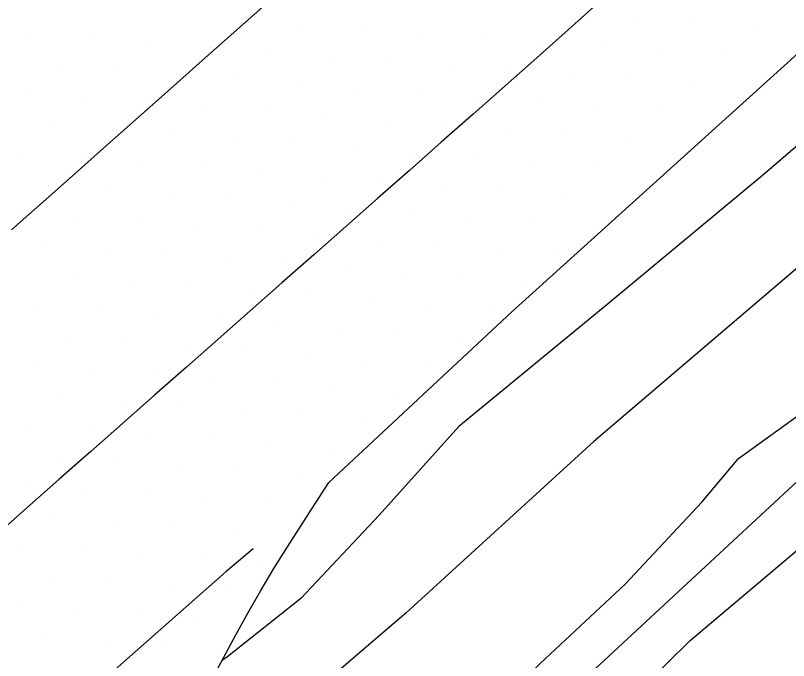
# Model space of a CAD drawing. Extents: x 1548934 to 1561348, y 809680 to 824075.
# Drawn here: x 1551840.54 to 1551886.01, y 810774.38 to 810812.33 of the extents above; entities that cross this region are included whole.
import ezdxf

# ---------------------------------------------------------------- set-up
doc = ezdxf.new("R2010")
doc.units = 0
for name, color, linetype in [('E_NCDOT_Vertical_Profile_Ground_Line', 7, 'Continuous'), ('Exist DTM Scan Elevation Point', 7, 'Continuous'), ('P_RDY_Terminator_Cell', 7, 'Continuous'), ('PH Exist DTM Breakline', 7, 'Continuous')]:
    doc.layers.add(name, color=color, linetype=linetype)

msp = doc.modelspace()

# ---------------------------------------------------------------- linework, layer by layer
at = {"layer": 'E_NCDOT_Vertical_Profile_Ground_Line'}
msp.add_lwpolyline([(1551837.521, 810755.119), (1551848.5, 810765.046), (1551848.954, 810766.474), (1551849.465, 810767.882), (1551850.063, 810769.253), (1551850.721, 810770.597), (1551851.402, 810771.929), (1551852.092, 810773.258), (1551852.791, 810774.582), (1551853.5, 810775.9), (1551854.225, 810777.209), (1551854.972, 810778.506), (1551855.743, 810779.792), (1551856.533, 810781.066), (1551857.337, 810782.332), (1551858.151, 810783.592), (1551858.969, 810784.849), (1551869.73, 810794.905), (1551892.041, 810815.081), (1551914.384, 810835.022), (1551936.744, 810855.141)], dxfattribs=at)
at = {"layer": 'Exist DTM Scan Elevation Point'}
for p, q in [((1551853.882, 810812.098), (1551853.882, 810812.098)), ((1551857.408, 810811.83), (1551857.408, 810811.83)), ((1551876.931, 810812.122), (1551876.931, 810812.122)), ((1551880.456, 810811.854), (1551880.456, 810811.854)), ((1551841.411, 810811.272), (1551841.411, 810811.272)), ((1551860.933, 810811.563), (1551860.933, 810811.563)), ((1551864.458, 810811.295), (1551864.458, 810811.295)), ((1551883.982, 810811.587), (1551883.982, 810811.587)), ((1551844.936, 810811.004), (1551844.936, 810811.004)), ((1551867.983, 810811.027), (1551867.983, 810811.027)), ((1551848.461, 810810.737), (1551848.461, 810810.737)), ((1551851.986, 810810.469), (1551851.986, 810810.469)), ((1551871.508, 810810.76), (1551871.508, 810810.76)), ((1551875.034, 810810.493), (1551875.034, 810810.493)), ((1551855.511, 810810.201), (1551855.511, 810810.201)), ((1551859.036, 810809.934), (1551859.036, 810809.934)), ((1551878.56, 810810.226), (1551878.56, 810810.226)), ((1551882.086, 810809.958), (1551882.086, 810809.958)), ((1551862.561, 810809.666), (1551862.561, 810809.666)), ((1551843.039, 810809.375), (1551843.039, 810809.375)), ((1551846.565, 810809.108), (1551846.565, 810809.108)), ((1551866.087, 810809.398), (1551866.087, 810809.398)), ((1551869.612, 810809.131), (1551869.612, 810809.131)), ((1551850.09, 810808.84), (1551850.09, 810808.84)), ((1551853.615, 810808.572), (1551853.615, 810808.572)), ((1551873.138, 810808.864), (1551873.138, 810808.864)), ((1551876.664, 810808.597), (1551876.664, 810808.597)), ((1551857.14, 810808.305), (1551857.14, 810808.305)), ((1551880.19, 810808.33), (1551880.19, 810808.33)), ((1551841.143, 810807.746), (1551841.143, 810807.746)), ((1551860.665, 810808.037), (1551860.665, 810808.037)), ((1551864.19, 810807.769), (1551864.19, 810807.769)), ((1551844.668, 810807.479), (1551844.668, 810807.479)), ((1551848.193, 810807.211), (1551848.193, 810807.211)), ((1551867.716, 810807.502), (1551867.716, 810807.502)), ((1551871.241, 810807.235), (1551871.241, 810807.235)), ((1551851.718, 810806.943), (1551851.718, 810806.943)), ((1551874.767, 810806.968), (1551874.767, 810806.968)), ((1551878.293, 810806.701), (1551878.293, 810806.701)), ((1551855.244, 810806.676), (1551855.244, 810806.676)), ((1551858.768, 810806.408), (1551858.768, 810806.408)), ((1551842.772, 810805.85), (1551842.772, 810805.85)), ((1551862.294, 810806.14), (1551862.294, 810806.14)), ((1551865.819, 810805.873), (1551865.819, 810805.873)), ((1551846.297, 810805.582), (1551846.297, 810805.582)), ((1551869.345, 810805.606), (1551869.345, 810805.606)), ((1551872.871, 810805.339), (1551872.871, 810805.339)), ((1551849.822, 810805.314), (1551849.822, 810805.314)), ((1551853.347, 810805.047), (1551853.347, 810805.047)), ((1551876.397, 810805.072), (1551876.397, 810805.072)), ((1551856.872, 810804.779), (1551856.872, 810804.779)), ((1551860.397, 810804.511), (1551860.397, 810804.511)), ((1551840.875, 810804.221), (1551840.875, 810804.221)), ((1551863.923, 810804.244), (1551863.923, 810804.244)), ((1551867.449, 810803.977), (1551867.449, 810803.977)), ((1551844.401, 810803.953), (1551844.401, 810803.953)), ((1551847.926, 810803.686), (1551847.926, 810803.686)), ((1551870.974, 810803.71), (1551870.974, 810803.71)), ((1551851.451, 810803.418), (1551851.451, 810803.418)), ((1551854.976, 810803.15), (1551854.976, 810803.15)), ((1551874.5, 810803.443), (1551874.5, 810803.443)), ((1551858.501, 810802.883), (1551858.501, 810802.883)), ((1551862.026, 810802.615), (1551862.026, 810802.615)), ((1551842.504, 810802.324), (1551842.504, 810802.324)), ((1551865.552, 810802.348), (1551865.552, 810802.348)), ((1551846.029, 810802.057), (1551846.029, 810802.057)), ((1551849.554, 810801.789), (1551849.554, 810801.789)), ((1551869.078, 810802.081), (1551869.078, 810802.081)), ((1551872.604, 810801.814), (1551872.604, 810801.814)), ((1551853.079, 810801.521), (1551853.079, 810801.521)), ((1551856.605, 810801.254), (1551856.605, 810801.254)), ((1551860.13, 810800.986), (1551860.13, 810800.986)), ((1551840.608, 810800.696), (1551840.608, 810800.696)), ((1551844.133, 810800.428), (1551844.133, 810800.428)), ((1551863.656, 810800.719), (1551863.656, 810800.719)), ((1551867.182, 810800.452), (1551867.182, 810800.452)), ((1551847.658, 810800.16), (1551847.658, 810800.16)), ((1551851.183, 810799.892), (1551851.183, 810799.892)), ((1551870.708, 810800.185), (1551870.708, 810800.185)), ((1551854.708, 810799.625), (1551854.708, 810799.625)), ((1551858.234, 810799.357), (1551858.234, 810799.357)), ((1551861.759, 810799.09), (1551861.759, 810799.09)), ((1551842.237, 810798.799), (1551842.237, 810798.799)), ((1551845.762, 810798.531), (1551845.762, 810798.531)), ((1551865.285, 810798.823), (1551865.285, 810798.823)), ((1551868.811, 810798.556), (1551868.811, 810798.556)), ((1551849.287, 810798.263), (1551849.287, 810798.263)), ((1551872.337, 810798.289), (1551872.337, 810798.289)), ((1551852.812, 810797.996), (1551852.812, 810797.996)), ((1551856.337, 810797.728), (1551856.337, 810797.728)), ((1551859.863, 810797.461), (1551859.863, 810797.461)), ((1551863.389, 810797.194), (1551863.389, 810797.194)), ((1551843.865, 810796.902), (1551843.865, 810796.902)), ((1551866.915, 810796.927), (1551866.915, 810796.927)), ((1551847.39, 810796.634), (1551847.39, 810796.634)), ((1551850.916, 810796.367), (1551850.916, 810796.367)), ((1551870.441, 810796.66), (1551870.441, 810796.66)), ((1551854.441, 810796.099), (1551854.441, 810796.099)), ((1551857.967, 810795.832), (1551857.967, 810795.832)), ((1551861.493, 810795.565), (1551861.493, 810795.565)), ((1551841.969, 810795.273), (1551841.969, 810795.273)), ((1551845.494, 810795.005), (1551845.494, 810795.005)), ((1551865.018, 810795.298), (1551865.018, 810795.298)), ((1551868.545, 810795.031), (1551868.545, 810795.031)), ((1551849.019, 810794.738), (1551849.019, 810794.738)), ((1551852.545, 810794.47), (1551852.545, 810794.47)), ((1551856.07, 810794.203), (1551856.07, 810794.203)), ((1551859.596, 810793.936), (1551859.596, 810793.936)), ((1551863.122, 810793.669), (1551863.122, 810793.669)), ((1551843.598, 810793.377), (1551843.598, 810793.377)), ((1551847.123, 810793.109), (1551847.123, 810793.109)), ((1551866.648, 810793.402), (1551866.648, 810793.402)), ((1551850.648, 810792.841), (1551850.648, 810792.841)), ((1551854.174, 810792.574), (1551854.174, 810792.574)), ((1551857.7, 810792.307), (1551857.7, 810792.307)), ((1551841.701, 810791.748), (1551841.701, 810791.748)), ((1551861.226, 810792.04), (1551861.226, 810792.04)), ((1551864.752, 810791.773), (1551864.752, 810791.773)), ((1551845.226, 810791.48), (1551845.226, 810791.48)), ((1551848.752, 810791.212), (1551848.752, 810791.212)), ((1551852.278, 810790.945), (1551852.278, 810790.945)), ((1551855.803, 810790.678), (1551855.803, 810790.678)), ((1551859.329, 810790.411), (1551859.329, 810790.411)), ((1551862.855, 810790.144), (1551862.855, 810790.144)), ((1551843.33, 810789.851), (1551843.33, 810789.851)), ((1551846.855, 810789.584), (1551846.855, 810789.584)), ((1551850.381, 810789.316), (1551850.381, 810789.316)), ((1551853.907, 810789.049), (1551853.907, 810789.049)), ((1551857.433, 810788.782), (1551857.433, 810788.782)), ((1551860.959, 810788.515), (1551860.959, 810788.515)), ((1551841.434, 810788.222), (1551841.434, 810788.222)), ((1551844.959, 810787.955), (1551844.959, 810787.955)), ((1551848.485, 810787.687), (1551848.485, 810787.687)), ((1551852.01, 810787.42), (1551852.01, 810787.42)), ((1551855.536, 810787.153), (1551855.536, 810787.153)), ((1551859.062, 810786.886), (1551859.062, 810786.886)), ((1551843.063, 810786.326), (1551843.063, 810786.326)), ((1551846.588, 810786.059), (1551846.588, 810786.059)), ((1551850.114, 810785.791), (1551850.114, 810785.791)), ((1551853.64, 810785.524), (1551853.64, 810785.524)), ((1551857.166, 810785.257), (1551857.166, 810785.257)), ((1551841.166, 810784.697), (1551841.166, 810784.697)), ((1551844.692, 810784.43), (1551844.692, 810784.43)), ((1551848.218, 810784.163), (1551848.218, 810784.163)), ((1551851.744, 810783.895), (1551851.744, 810783.895)), ((1551855.27, 810783.629), (1551855.27, 810783.629)), ((1551842.796, 810782.801), (1551842.796, 810782.801)), ((1551846.321, 810782.534), (1551846.321, 810782.534)), ((1551849.847, 810782.267), (1551849.847, 810782.267)), ((1551853.373, 810782), (1551853.373, 810782)), ((1551840.899, 810781.172), (1551840.899, 810781.172)), ((1551844.425, 810780.905), (1551844.425, 810780.905)), ((1551847.951, 810780.638), (1551847.951, 810780.638)), ((1551851.477, 810780.371), (1551851.477, 810780.371)), ((1551855.003, 810780.104), (1551855.003, 810780.104)), ((1551842.529, 810779.276), (1551842.529, 810779.276)), ((1551846.055, 810779.009), (1551846.055, 810779.009)), ((1551849.58, 810778.742), (1551849.58, 810778.742)), ((1551853.107, 810778.475), (1551853.107, 810778.475)), ((1551840.632, 810777.647), (1551840.632, 810777.647)), ((1551844.158, 810777.38), (1551844.158, 810777.38)), ((1551847.684, 810777.113), (1551847.684, 810777.113)), ((1551851.21, 810776.846), (1551851.21, 810776.846)), ((1551842.262, 810775.751), (1551842.262, 810775.751)), ((1551845.788, 810775.484), (1551845.788, 810775.484)), ((1551849.315, 810775.218), (1551849.315, 810775.218))]:
    msp.add_line(p, q, dxfattribs=at)
at = {"layer": 'P_RDY_Terminator_Cell'}
for points in [[(1551874.937, 810813.171), (1551873.075, 810811.502), (1551871.21, 810809.837), (1551869.335, 810808.183), (1551867.461, 810806.529), (1551865.586, 810804.875), (1551863.711, 810803.221), (1551861.837, 810801.567), (1551859.962, 810799.913), (1551858.088, 810798.259), (1551856.213, 810796.605), (1551854.338, 810794.951), (1551852.464, 810793.297), (1551850.589, 810791.643), (1551848.715, 810789.989), (1551846.84, 810788.335), (1551844.966, 810786.681), (1551843.091, 810785.027), (1551841.214, 810783.375), (1551839.335, 810781.726)], [(1551855.26, 810812.994), (1551853.39, 810811.335), (1551851.52, 810809.675), (1551849.65, 810808.016), (1551847.78, 810806.356), (1551845.91, 810804.697), (1551844.041, 810803.038), (1551842.171, 810801.378), (1551840.301, 810799.719)], [(1551854.512, 810780.962), (1551852.912, 810779.601), (1551849.914, 810776.954), (1551846.916, 810774.306), (1551840.17, 810768.349), (1551836.422, 810765.04), (1551832.674, 810761.73), (1551828.926, 810758.421), (1551825.178, 810755.111), (1551821.431, 810751.802), (1551817.683, 810748.492), (1551813.935, 810745.183), (1551810.187, 810741.873), (1551806.439, 810738.564), (1551802.692, 810735.254), (1551795.196, 810728.635), (1551791.448, 810725.326), (1551787.7, 810722.017), (1551783.953, 810718.707), (1551783.318, 810718.146)]]:
    msp.add_lwpolyline(points, dxfattribs=at)
at = {"layer": 'PH Exist DTM Breakline'}
for points in [[(1551903.844, 810814.96), (1551902.233, 810812.268), (1551897.995, 810807.143), (1551887.09, 810797.951), (1551874.552, 810787.272), (1551863.526, 810777.183), (1551856.902, 810771.526), (1551851.899, 810767.387), (1551850.364, 810765.827), (1551849.673, 810763.365)], [(1551909.441, 810812.299), (1551905.118, 810809.82), (1551901.681, 810807.359), (1551896.013, 810803.599), (1551890.868, 810799.768), (1551887.09, 810797.951), (1551894.355, 810806.003), (1551897.34, 810808.952), (1551902.233, 810812.268), (1551897.122, 810812.194), (1551893.644, 810810.789), (1551884.604, 810803.021), (1551875.436, 810795.404), (1551866.618, 810788.146), (1551861.929, 810782.94), (1551857.319, 810778.034), (1551853.028, 810774.615), (1551852.693, 810774.387)], [(1551854.933, 810757.899), (1551859.721, 810762.249), (1551863.745, 810766.124), (1551867.721, 810770.553), (1551871.395, 810774.209), (1551876.394, 810778.881), (1551880.912, 810783.71), (1551883.068, 810786.267), (1551889.274, 810790.747), (1551895.846, 810796.136), (1551899.489, 810799.56), (1551902.849, 810802.351), (1551905.459, 810804.208), (1551908.771, 810806.412), (1551913.248, 810809.298)], [(1551855.93, 810756.813), (1551864.129, 810764.06), (1551874.631, 810773.899), (1551886.821, 810785.189), (1551895.653, 810792.965), (1551902.896, 810798.658), (1551909.156, 810803.082), (1551916.212, 810806.096)], [(1551856.858, 810755.793), (1551860.722, 810758.365), (1551866.069, 810762.229), (1551873.346, 810768.788), (1551880.227, 810775.567), (1551889.024, 810783.003), (1551894.883, 810788.184), (1551899.806, 810792.973), (1551902.722, 810795.292), (1551905.876, 810797.121), (1551908.796, 810799.012), (1551912.001, 810801.216), (1551916.421, 810805.773)]]:
    msp.add_lwpolyline(points, dxfattribs=at)

doc.saveas('drawing.dxf')
